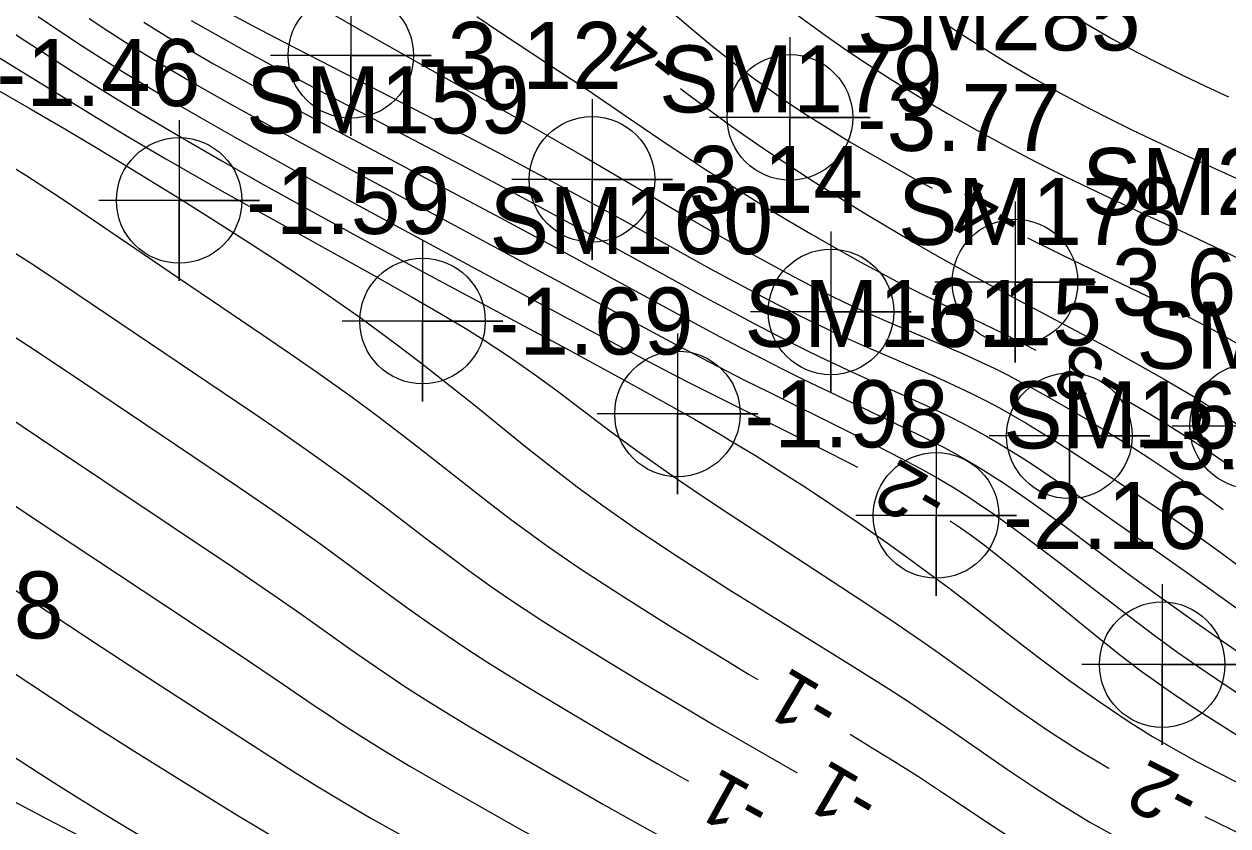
# Model space of a CAD drawing. Extents: x 2602990 to 2605851, y 618069 to 619180.
# Drawn here: x 2604190.99 to 2604235.95, y 618295.15 to 618325.07 of the extents above; entities that cross this region are included whole.
import ezdxf

# ---------------------------------------------------------------- set-up
doc = ezdxf.new("R2010")
doc.units = 0
for name, color, linetype in [('DTM Contours Major', 7, 'Continuous'), ('DTM Contours Minor', 7, 'Continuous'), ('DTM Contours Minor Text', 7, 'Continuous'), ('Exist DTM Breakline', 7, 'Continuous'), ('Exist DTM Breakline Underwater', 7, 'Continuous'), ('Exist DTM Breakline Underwater Cogo Number', 7, 'Continuous'), ('Exist DTM Regular Point Underwater CELL', 7, 'Continuous'), ('Exist DTM Regular Point Underwater Cogo Elevation', 7, 'Continuous'), ('Exist DTM Regular Point Underwater Cogo Number', 7, 'Continuous')]:
    doc.layers.add(name, color=color, linetype=linetype)

msp = doc.modelspace()

# ---------------------------------------------------------------- linework, layer by layer
at = {"layer": 'DTM Contours Major'}
for points in [[(2604190.117, 618325.05), (2604191.018, 618324.453), (2604191.936, 618323.856), (2604192.866, 618323.263), (2604193.799, 618322.679), (2604194.729, 618322.108), (2604195.649, 618321.553), (2604196.741, 618320.907), (2604198.376, 618319.964), (2604199.884, 618319.113), (2604201.839, 618318.027), (2604203.815, 618316.947), (2604206.333, 618315.589), (2604211.256, 618312.951), (2604213.457, 618311.756), (2604215.067, 618310.864), (2604216.024, 618310.322), (2604217.029, 618309.737), (2604217.367, 618309.536), (2604218.305, 618308.966), (2604219.268, 618308.365), (2604220.248, 618307.735), (2604221.239, 618307.08), (2604222.232, 618306.406), (2604223.223, 618305.714), (2604223.984, 618305.169), (2604224.747, 618304.609), (2604225.522, 618304.028), (2604226.609, 618303.194), (2604227.723, 618302.331), (2604228.856, 618301.46), (2604229.998, 618300.604), (2604231.138, 618299.786), (2604232.267, 618299.027), (2604233.134, 618298.489), (2604233.982, 618297.995), (2604234.806, 618297.542), (2604235.599, 618297.125), (2604237.983, 618295.908)], [(2604219.864, 618325.415), (2604220.908, 618324.661), (2604221.711, 618324.101), (2604222.514, 618323.56), (2604223.331, 618323.03), (2604224.387, 618322.375), (2604225.472, 618321.732), (2604226.577, 618321.106), (2604227.69, 618320.501), (2604228.8, 618319.921), (2604229.896, 618319.37), (2604231.044, 618318.816), (2604232.753, 618318.018), (2604234.349, 618317.28), (2604235.378, 618316.795), (2604236.405, 618316.296)], [(2604187.677, 618299.624), (2604191.481, 618297.163), (2604192.274, 618296.659), (2604192.979, 618296.217), (2604193.698, 618295.773), (2604194.433, 618295.325), (2604195.951, 618294.417), (2604197.305, 618293.626), (2604198.491, 618292.948), (2604199.704, 618292.272), (2604201.004, 618291.563), (2604202.381, 618290.825), (2604203.828, 618290.062), (2604205.338, 618289.277), (2604207.612, 618288.112), (2604209.074, 618287.373), (2604211.252, 618286.285), (2604215.835, 618284.02), (2604220.323, 618281.808), (2604223.14, 618280.405)]]:
    msp.add_lwpolyline(points, dxfattribs=at)
at = {"layer": 'DTM Contours Minor'}
for points in [[(2604201.609, 618325.957), (2604203.756, 618324.733), (2604205.926, 618323.512), (2604209.326, 618321.606), (2604210.458, 618320.963), (2604211.924, 618320.118), (2604215.931, 618317.767), (2604217.077, 618317.107), (2604218.213, 618316.467), (2604219.328, 618315.858), (2604220.409, 618315.292), (2604221.032, 618314.98), (2604221.643, 618314.685), (2604222.247, 618314.404), (2604223.03, 618314.055), (2604223.804, 618313.722), (2604225.309, 618313.086), (2604226.032, 618312.773), (2604226.732, 618312.456), (2604227.242, 618312.213), (2604227.738, 618311.965), (2604228.222, 618311.713), (2604228.695, 618311.459), (2604229.161, 618311.201), (2604229.986, 618310.73), (2604230.714, 618310.301), (2604231.445, 618309.859), (2604232.4, 618309.264), (2604232.993, 618308.884), (2604233.59, 618308.491), (2604234.19, 618308.087), (2604234.788, 618307.671), (2604235.381, 618307.245), (2604235.768, 618306.958)], [(2604198.38, 618325.621), (2604199.53, 618325.001), (2604200.704, 618324.388), (2604205.141, 618322.124), (2604207.5, 618320.903), (2604208.675, 618320.287), (2604209.834, 618319.672), (2604211.36, 618318.851), (2604213.281, 618317.796), (2604216.606, 618315.953), (2604217.702, 618315.358), (2604218.774, 618314.789), (2604219.809, 618314.258), (2604220.632, 618313.854), (2604221.432, 618313.477), (2604222.219, 618313.122), (2604222.938, 618312.808), (2604224.354, 618312.202), (2604225.044, 618311.902), (2604225.719, 618311.598), (2604226.374, 618311.287), (2604226.901, 618311.02), (2604227.414, 618310.745), (2604227.917, 618310.464), (2604228.41, 618310.176), (2604228.896, 618309.883), (2604229.642, 618309.419), (2604230.708, 618308.735), (2604232.242, 618307.732), (2604232.886, 618307.303), (2604233.531, 618306.868), (2604234.171, 618306.427), (2604234.801, 618305.984), (2604235.693, 618305.336), (2604237.845, 618303.745)], [(2604215.217, 618325.488), (2604215.968, 618324.85), (2604216.717, 618324.234), (2604217.462, 618323.643), (2604217.864, 618323.334), (2604218.268, 618323.032), (2604218.676, 618322.734), (2604219.091, 618322.439), (2604219.518, 618322.145), (2604220.209, 618321.686), (2604220.729, 618321.355), (2604221.833, 618320.679), (2604223.021, 618319.987), (2604224.271, 618319.287), (2604224.91, 618318.941)], [(2604229.952, 618325.504), (2604230.795, 618325.001), (2604231.655, 618324.512), (2604232.528, 618324.039), (2604233.41, 618323.582), (2604234.26, 618323.159), (2604235.115, 618322.749), (2604235.972, 618322.348)], [(2604191.524, 618325.354), (2604192.329, 618324.807), (2604193.14, 618324.272), (2604193.955, 618323.75), (2604194.769, 618323.242), (2604195.581, 618322.747), (2604196.239, 618322.355), (2604197.551, 618321.591), (2604198.868, 618320.845), (2604201.224, 618319.535), (2604203.782, 618318.136), (2604210.347, 618314.587), (2604212.315, 618313.53), (2604214.288, 618312.488), (2604215.773, 618311.722), (2604217.287, 618310.957), (2604220.768, 618309.223), (2604221.901, 618308.645), (2604222.116, 618308.531)], [(2604193.42, 618325.281), (2604194.119, 618324.82), (2604194.821, 618324.372), (2604195.527, 618323.934), (2604196.283, 618323.478), (2604197.044, 618323.032), (2604197.808, 618322.593), (2604198.574, 618322.161), (2604200.109, 618321.311), (2604202.328, 618320.102), (2604205.296, 618318.506), (2604209.047, 618316.495), (2604213.201, 618314.251), (2604215.31, 618313.126), (2604216.596, 618312.453), (2604217.898, 618311.787), (2604218.838, 618311.316), (2604221.639, 618309.933), (2604222.529, 618309.489), (2604223.741, 618308.871), (2604224.44, 618308.499), (2604225.115, 618308.121), (2604225.721, 618307.761), (2604226.27, 618307.415), (2604226.824, 618307.047), (2604227.106, 618306.854), (2604227.946, 618306.255), (2604228.811, 618305.615), (2604229.687, 618304.949), (2604232.258, 618302.97), (2604233.244, 618302.232), (2604234.081, 618301.625), (2604234.798, 618301.122), (2604235.533, 618300.62), (2604236.291, 618300.114)], [(2604195.462, 618325.138), (2604196.321, 618324.609), (2604197.19, 618324.092), (2604198.067, 618323.588), (2604198.946, 618323.096), (2604199.822, 618322.615), (2604201.95, 618321.467), (2604206.178, 618319.224), (2604208.78, 618317.841), (2604211.044, 618316.621), (2604215.391, 618314.257), (2604216.961, 618313.417), (2604217.746, 618313.005), (2604218.527, 618312.602), (2604219.307, 618312.207), (2604220.08, 618311.824), (2604221.588, 618311.092), (2604223.974, 618309.955), (2604224.434, 618309.731), (2604224.884, 618309.507), (2604225.327, 618309.279), (2604225.762, 618309.044), (2604226.118, 618308.843), (2604226.472, 618308.636), (2604226.825, 618308.422), (2604227.177, 618308.2), (2604227.531, 618307.971), (2604227.887, 618307.732), (2604228.537, 618307.283), (2604229.194, 618306.812), (2604229.854, 618306.329), (2604232.177, 618304.598), (2604233.312, 618303.77), (2604234.859, 618302.664), (2604235.694, 618302.081), (2604236.896, 618301.264)], [(2604197.235, 618325.202), (2604198.224, 618324.638), (2604199.228, 618324.084), (2604200.234, 618323.541), (2604202.26, 618322.468), (2604207.288, 618319.83), (2604209.279, 618318.774), (2604211.38, 618317.642), (2604213.61, 618316.419), (2604216.393, 618314.89), (2604217.321, 618314.389), (2604218.238, 618313.903), (2604219.136, 618313.438), (2604219.749, 618313.128), (2604220.351, 618312.831), (2604220.942, 618312.546), (2604222.097, 618312.004), (2604223.255, 618311.48), (2604224.412, 618310.96), (2604224.976, 618310.7), (2604225.527, 618310.436), (2604226.067, 618310.165), (2604226.504, 618309.933), (2604226.933, 618309.693), (2604227.356, 618309.447), (2604227.774, 618309.194), (2604228.188, 618308.934), (2604228.599, 618308.668), (2604229.069, 618308.355), (2604230.007, 618307.71), (2604232.918, 618305.663), (2604234.407, 618304.613), (2604236.556, 618303.073)], [(2604207.901, 618325.351), (2604208.709, 618324.808), (2604211.167, 618323.189), (2604211.978, 618322.65), (2604213.796, 618321.414), (2604215.005, 618320.594), (2604215.617, 618320.185), (2604216.401, 618319.673), (2604217.194, 618319.167), (2604217.993, 618318.668), (2604218.792, 618318.18), (2604219.588, 618317.703), (2604220.376, 618317.241), (2604221.043, 618316.856), (2604221.701, 618316.484), (2604222.349, 618316.126), (2604222.987, 618315.781), (2604223.615, 618315.452), (2604224.232, 618315.137), (2604225.267, 618314.631), (2604226.775, 618313.91), (2604227.642, 618313.484), (2604228.388, 618313.104), (2604228.773, 618312.9)], [(2604225.337, 618325.131), (2604225.865, 618324.778), (2604226.782, 618324.191), (2604227.727, 618323.615), (2604228.692, 618323.053), (2604229.671, 618322.509), (2604230.655, 618321.984), (2604231.637, 618321.483), (2604232.356, 618321.128), (2604233.072, 618320.785), (2604234.498, 618320.121), (2604236.805, 618319.068)], [(2604188.379, 618324.84), (2604192.621, 618322.237), (2604193.703, 618321.579), (2604194.786, 618320.928), (2604196.282, 618320.044), (2604197.541, 618319.316), (2604198.389, 618318.834), (2604199.506, 618318.206), (2604203.926, 618315.756), (2604205.483, 618314.882), (2604206.525, 618314.281), (2604207.062, 618313.962), (2604207.587, 618313.642), (2604208.103, 618313.32), (2604208.611, 618312.992), (2604209.116, 618312.656), (2604209.619, 618312.309), (2604210.255, 618311.853), (2604210.896, 618311.38), (2604212.87, 618309.894), (2604213.841, 618309.179), (2604214.732, 618308.546), (2604215.352, 618308.117), (2604216.331, 618307.453), (2604217.356, 618306.772), (2604219.478, 618305.385), (2604222.179, 618303.624), (2604223.326, 618302.861), (2604224.465, 618302.084), (2604225.039, 618301.683), (2604226.048, 618300.962), (2604227.078, 618300.219), (2604228.134, 618299.469), (2604229.217, 618298.726), (2604230.331, 618298.005), (2604231.478, 618297.319), (2604231.515, 618297.299)], [(2604190.023, 618322.588), (2604191.266, 618321.883), (2604192.51, 618321.159), (2604193.742, 618320.427), (2604194.948, 618319.698), (2604196.82, 618318.547), (2604198.183, 618317.694), (2604199.254, 618317.011), (2604200.336, 618316.307), (2604201.422, 618315.585), (2604202.505, 618314.846), (2604203.578, 618314.091), (2604204.829, 618313.177), (2604205.801, 618312.438), (2604206.795, 618311.659), (2604207.783, 618310.868), (2604209.736, 618309.294), (2604210.697, 618308.534), (2604211.645, 618307.807), (2604212.106, 618307.465), (2604212.566, 618307.131), (2604213.026, 618306.804), (2604213.955, 618306.162), (2604214.428, 618305.843), (2604215.376, 618305.217), (2604216.349, 618304.589), (2604217.34, 618303.959), (2604218.34, 618303.332), (2604221.819, 618301.182), (2604222.552, 618300.724), (2604223.284, 618300.26), (2604224.018, 618299.785), (2604224.756, 618299.296), (2604225.733, 618298.63), (2604227.721, 618297.257), (2604228.733, 618296.576), (2604229.757, 618295.917), (2604230.796, 618295.293), (2604231.881, 618294.696)], [(2604215.508, 618322.664), (2604215.727, 618322.497), (2604216.523, 618321.901), (2604217.319, 618321.322), (2604217.836, 618320.957), (2604218.353, 618320.599), (2604218.873, 618320.247), (2604219.397, 618319.899), (2604220.464, 618319.209), (2604221.395, 618318.624), (2604222.343, 618318.041), (2604223.296, 618317.469), (2604224.245, 618316.911), (2604225.178, 618316.376), (2604226.388, 618315.703), (2604227.575, 618315.063), (2604230.288, 618313.625), (2604231.365, 618313.046), (2604232.465, 618312.442), (2604233.567, 618311.819), (2604234.649, 618311.181), (2604235.691, 618310.535), (2604236.353, 618310.103)], [(2604189.74, 618320.245), (2604191.056, 618319.426), (2604192.337, 618318.594), (2604193.578, 618317.763), (2604196.765, 618315.595), (2604199.921, 618313.46), (2604200.947, 618312.759), (2604201.947, 618312.065), (2604203.244, 618311.142), (2604204.206, 618310.434), (2604204.841, 618309.955), (2604205.701, 618309.291), (2604208.297, 618307.258), (2604209.162, 618306.596), (2604210.026, 618305.956), (2604210.583, 618305.559), (2604211.14, 618305.172), (2604211.701, 618304.792), (2604212.266, 618304.417), (2604213.423, 618303.67), (2604214.31, 618303.108), (2604215.221, 618302.54), (2604216.15, 618301.967), (2604217.094, 618301.392), (2604218.05, 618300.816), (2604218.398, 618300.609)], [(2604228.46, 618317.098), (2604229.747, 618316.463), (2604233.016, 618314.875), (2604234.231, 618314.267), (2604235.4, 618313.655), (2604236.501, 618313.04)], [(2604190.273, 618316.774), (2604191.369, 618316.07), (2604192.428, 618315.37), (2604197.814, 618311.738), (2604199.606, 618310.527), (2604200.483, 618309.927), (2604201.739, 618309.051), (2604202.92, 618308.205), (2604203.7, 618307.629), (2604204.465, 618307.052), (2604206.018, 618305.866), (2604206.806, 618305.271), (2604207.601, 618304.683), (2604208.403, 618304.109), (2604209.051, 618303.662), (2604209.705, 618303.225), (2604210.366, 618302.795), (2604211.035, 618302.37), (2604212.404, 618301.521), (2604214.099, 618300.489), (2604215.862, 618299.437), (2604216.77, 618298.905), (2604217.694, 618298.369), (2604219.863, 618297.131)], [(2604190.428, 618313.539), (2604191.335, 618312.945), (2604193.212, 618311.689), (2604196.722, 618309.329), (2604199.054, 618307.758), (2604200.27, 618306.927), (2604201.175, 618306.298), (2604202.072, 618305.662), (2604203.207, 618304.834), (2604204.606, 618303.801), (2604205.321, 618303.28), (2604206.048, 618302.761), (2604206.789, 618302.248), (2604207.524, 618301.758), (2604208.273, 618301.276), (2604209.035, 618300.8), (2604209.809, 618300.327), (2604211.389, 618299.38), (2604212.983, 618298.438), (2604214.636, 618297.477), (2604215.491, 618296.987), (2604215.8, 618296.813)], [(2604232.274, 618310.967), (2604232.319, 618310.941), (2604233.008, 618310.534), (2604233.679, 618310.127), (2604234.119, 618309.853), (2604234.547, 618309.58), (2604234.965, 618309.307), (2604235.371, 618309.034), (2604235.767, 618308.759), (2604236.153, 618308.483)], [(2604190.271, 618310.495), (2604191.574, 618309.635), (2604198.817, 618304.788), (2604200.323, 618303.762), (2604201.327, 618303.063), (2604203.195, 618301.737), (2604203.839, 618301.286), (2604204.498, 618300.833), (2604205.175, 618300.381), (2604205.995, 618299.854), (2604206.839, 618299.329), (2604207.703, 618298.807), (2604208.585, 618298.285), (2604210.387, 618297.24), (2604212.635, 618295.952), (2604214.211, 618295.067), (2604215.034, 618294.613), (2604216.399, 618293.871), (2604217.407, 618293.329)], [(2604190.447, 618307.232), (2604192.786, 618305.68), (2604196.247, 618303.381), (2604199.022, 618301.545), (2604200.675, 618300.428), (2604201.786, 618299.673), (2604202.359, 618299.289), (2604202.947, 618298.901), (2604203.553, 618298.511), (2604204.457, 618297.95), (2604205.398, 618297.384), (2604206.37, 618296.815), (2604207.366, 618296.243), (2604209.405, 618295.094), (2604211.474, 618293.942), (2604212.922, 618293.149), (2604213.68, 618292.74), (2604215.211, 618291.925), (2604218.224, 618290.342)], [(2604225.579, 618306.533), (2604225.945, 618306.284), (2604226.371, 618305.981), (2604226.792, 618305.669), (2604227.211, 618305.347), (2604227.635, 618305.013), (2604228.065, 618304.667), (2604230.355, 618302.783), (2604231.15, 618302.137), (2604231.951, 618301.506), (2604232.751, 618300.901), (2604233.155, 618300.608), (2604233.558, 618300.324), (2604233.96, 618300.047), (2604234.765, 618299.51), (2604235.881, 618298.793), (2604236.596, 618298.345)], [(2604189.353, 618304.806), (2604191.232, 618303.57), (2604193.904, 618301.804), (2604195.928, 618300.485), (2604199.415, 618298.231), (2604200.876, 618297.29), (2604201.388, 618296.969), (2604201.916, 618296.642), (2604202.905, 618296.049), (2604203.948, 618295.442), (2604205.034, 618294.825), (2604206.155, 618294.2), (2604208.461, 618292.935), (2604210.318, 618291.93), (2604212.286, 618290.883), (2604213.997, 618289.99), (2604219.368, 618287.228), (2604220.151, 618286.823)], [(2604189.694, 618301.464), (2604192.754, 618299.446), (2604193.869, 618298.725), (2604195.128, 618297.925), (2604197.104, 618296.691), (2604198.973, 618295.541), (2604199.806, 618295.04), (2604200.241, 618294.783), (2604201.326, 618294.155), (2604202.482, 618293.504), (2604203.697, 618292.833), (2604204.96, 618292.148), (2604206.261, 618291.451), (2604208.629, 618290.198), (2604210.805, 618289.067), (2604212.717, 618288.089), (2604216.735, 618286.061), (2604220.571, 618284.13), (2604221.628, 618283.59)], [(2604221.838, 618298.567), (2604222.605, 618298.104), (2604223.5, 618297.553), (2604224.391, 618296.988), (2604225.325, 618296.376), (2604227.183, 618295.136), (2604228.112, 618294.528), (2604229.043, 618293.939), (2604229.979, 618293.38), (2604230.95, 618292.842), (2604231.92, 618292.341), (2604232.88, 618291.87), (2604233.82, 618291.426), (2604235.605, 618290.592), (2604236.482, 618290.168)], [(2604235.083, 618295.494), (2604236.572, 618294.784)]]:
    msp.add_lwpolyline(points, dxfattribs=at)
at = {"layer": 'Exist DTM Breakline'}
msp.add_spline([(2604056.195, 618608.101), (2604070.612, 618564.846), (2604060.948, 618498.617), (2604052.223, 618447.183), (2604051.568, 618445.166), (2604051.779, 618438.355), (2604056.316, 618420.051), (2604056.045, 618414.227), (2604060.112, 618404.174), (2604065.814, 618393.977), (2604079.591, 618374.932), (2604102.645, 618354.376), (2604129.573, 618330.438), (2604185.644, 618288.739), (2604229.181, 618260.22), (2604259.941, 618240.43), (2604275.412, 618231.212), (2604276.014, 618212.47)], degree=3, dxfattribs=at)
at = {"layer": 'Exist DTM Breakline Underwater'}
msp.add_spline([(2604068.235, 618404.026), (2604081.862, 618390.481), (2604106.657, 618363.116), (2604137.711, 618338.436), (2604184.389, 618299.643), (2604239.062, 618271.475), (2604260.626, 618254.325), (2604289.805, 618238.046)], degree=3, dxfattribs=at)
at = {"layer": 'Exist DTM Regular Point Underwater CELL'}
for points in [[(2604203.195, 618326.899), (2604203.195, 618320.899), (2604203.195, 618323.899), (2604206.195, 618323.899), (2604200.195, 618323.899)], [(2604219.593, 618324.586), (2604219.593, 618318.586), (2604219.593, 618321.586), (2604222.593, 618321.586), (2604216.593, 618321.586)], [(2604212.203, 618322.271), (2604212.203, 618316.271), (2604212.203, 618319.271), (2604215.203, 618319.271), (2604209.203, 618319.271)], [(2604196.784, 618321.488), (2604196.784, 618315.488), (2604196.784, 618318.488), (2604199.784, 618318.488), (2604193.784, 618318.488)], [(2604228.002, 618318.443), (2604228.002, 618312.443), (2604228.002, 618315.443), (2604231.002, 618315.443), (2604225.002, 618315.443)], [(2604205.872, 618316.988), (2604205.872, 618310.988), (2604205.872, 618313.988), (2604208.872, 618313.988), (2604202.872, 618313.988)], [(2604221.126, 618317.329), (2604221.126, 618311.329), (2604221.126, 618314.329), (2604224.126, 618314.329), (2604218.126, 618314.329)], [(2604215.394, 618313.524), (2604215.394, 618307.524), (2604215.394, 618310.524), (2604218.394, 618310.524), (2604212.394, 618310.524)], [(2604236.872, 618313.071), (2604236.872, 618307.071), (2604236.872, 618310.071), (2604239.872, 618310.071), (2604233.872, 618310.071)], [(2604230.031, 618312.705), (2604230.031, 618306.705), (2604230.031, 618309.705), (2604233.031, 618309.705), (2604227.031, 618309.705)], [(2604225.052, 618309.734), (2604225.052, 618303.734), (2604225.052, 618306.734), (2604228.052, 618306.734), (2604222.052, 618306.734)], [(2604233.495, 618304.169), (2604233.495, 618298.169), (2604233.495, 618301.169), (2604236.495, 618301.169), (2604230.495, 618301.169)]]:
    msp.add_lwpolyline(points, dxfattribs=at)
for centre in [(2604203.195, 618323.899), (2604219.593, 618321.586), (2604212.203, 618319.271), (2604196.784, 618318.488), (2604228.002, 618315.443), (2604221.126, 618314.329), (2604205.872, 618313.988), (2604215.394, 618310.524), (2604230.031, 618309.705), (2604236.872, 618310.071), (2604225.052, 618306.734), (2604233.495, 618301.169)]:
    msp.add_circle(centre, 2.344, dxfattribs=at)

# ---------------------------------------------------------------- texts
at = {"layer": 'DTM Contours Minor Text'}
for s, rotation, p in [('-4', 142.2666, (2604215.701, 618323.775)), ('-4', 152.5663, (2604228.444, 618318.213)), ('-3', 151.092, (2604232.306, 618312.115)), ('-2', 150.0135, (2604225.649, 618307.707)), ('-1', 149.3012, (2604221.603, 618299.869)), ('-2', 153.1581, (2604235.049, 618296.594)), ('-1', 150.9413, (2604219.022, 618296.16)), ('-1', 149.7797, (2604223.081, 618296.429))]:
    msp.add_text(s, height=2, rotation=rotation, dxfattribs=at).set_placement(p)
at = {"layer": 'Exist DTM Breakline Underwater Cogo Number'}
msp.add_text('658', height=2.5, dxfattribs=at).set_placement((2604186.889, 618302.143))
at = {"layer": 'Exist DTM Regular Point Underwater Cogo Elevation'}
for s, p in [('-3.12', (2604205.695, 618322.649)), ('-1.46', (2604189.96, 618322.01)), ('-3.77', (2604222.093, 618320.336)), ('-3.14', (2604214.703, 618318.021)), ('-1.59', (2604199.284, 618317.238)), ('-3.68', (2604230.502, 618314.193)), ('-3.15', (2604223.626, 618313.079)), ('-1.69', (2604208.372, 618312.738)), ('-1.98', (2604217.894, 618309.274)), ('-3.09', (2604232.531, 618308.455)), ('-2.16', (2604227.552, 618305.484))]:
    msp.add_text(s, height=2.5, dxfattribs=at).set_placement(p)
at = {"layer": 'Exist DTM Regular Point Underwater Cogo Number'}
for s, p in [('SM285', (2604222.093, 618324.086)), ('SM179', (2604214.703, 618321.771)), ('SM159', (2604199.284, 618320.988)), ('SM284', (2604230.502, 618317.943)), ('SM178', (2604223.626, 618316.829)), ('SM160', (2604208.372, 618316.488)), ('SM161', (2604217.894, 618313.024)), ('SM177', (2604232.531, 618312.205)), ('SM162', (2604227.552, 618309.234))]:
    msp.add_text(s, height=2.5, dxfattribs=at).set_placement(p)

doc.saveas('drawing.dxf')
